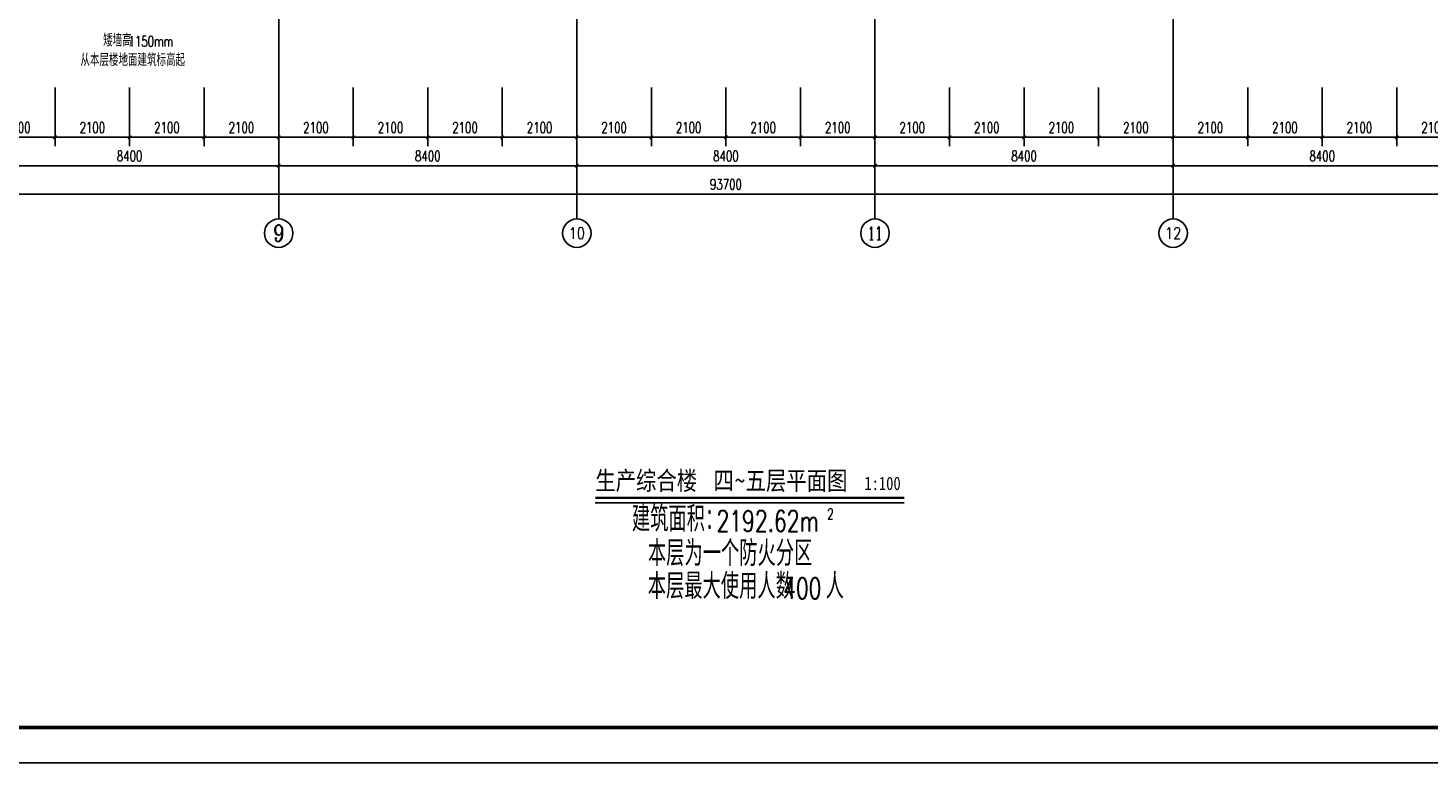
# Model space of a CAD drawing. Extents: x 797781 to 1255204, y 21234 to 1024248.
# Tile 432 of 656: x 923045 to 962488, y 448119 to 468822. Entities that reach past the tile are written whole.
import ezdxf
from ezdxf.enums import TextEntityAlignment as Align

# ---------------------------------------------------------------- set-up
doc = ezdxf.new("R2010")
doc.units = 0
doc.header["$LTSCALE"] = 1000
doc.header["$MEASUREMENT"] = 0
doc.linetypes.add('230303生产综合楼-平面图_t8$0$DOTE', pattern=[2.42, 2, -0.2, 0.02, -0.2])
for name, color, linetype in [('230303生产综合楼-平面图_t8$0$AXIS', 3, 'Continuous'), ('230303生产综合楼-平面图_t8$0$AXIS_TEXT', 7, 'Continuous'), ('230303生产综合楼-平面图_t8$0$DIM_SYMB', 3, 'Continuous'), ('230303生产综合楼-平面图_t8$0$DOTE', 1, '230303生产综合楼-平面图_t8$0$DOTE'), ('230303生产综合楼-平面图_t8$0$PUB_TEXT', 7, 'Continuous'), ('230303生产综合楼-平面图_t8$0$PUB_TITLE', 4, 'Continuous'), ('AXIS_TEXT', 7, 'Continuous'), ('DIM_SYMB', 3, 'Continuous'), ('PUB_TEXT', 7, 'Continuous')]:
    doc.layers.add(name, color=color, linetype=linetype)
doc.styles.add('230303生产综合楼-平面图_t8$0$-黑体', font='simhei.ttf', dxfattribs={"width": 0.8})
doc.styles.add('230303生产综合楼-平面图_t8$0$_TCH_AXIS', font='COMPLEX', dxfattribs={"bigfont": 'GBCBIG'})
doc.styles.add('230303生产综合楼-平面图_t8$0$_TCH_DIM', font='SIMPLEX', dxfattribs={"bigfont": 'GBCBIG'})
doc.styles.add('230303生产综合楼-平面图_T8$0$_TCH_DIM_T3', font='SIMPLEX', dxfattribs={"width": 0.705882, "bigfont": 'GBCBIG'})
doc.styles.add('_TCH_DIM', font='SIMPLEX', dxfattribs={"bigfont": 'GBCBIG'})
doc.styles.add('COMPLEX', font='COMPLEX')
doc.dimstyles.new('230303生产综合楼-平面图_T8$0$_TCH_ARCH&&100', dxfattribs={"dimtxt": 297.5, "dimasz": 100, "dimexe": 250, "dimexo": 300, "dimgap": 126.25, "dimtad": 1, "dimdec": 0, "dimzin": 0, "dimdsep": 46, "dimtxsty": '230303生产综合楼-平面图_T8$0$_TCH_DIM_T3', "dimblk": '230303生产综合楼-平面图_t8$0$_ArchTick', "dimcen": 0.09, "dimclrt": 7, "dimazin": 2, "dimtfac": 1, "dimtdec": 0, "dimtix": 1, "dimtmove": 2, "dimatfit": 3, "dimfxl": 1, "dimtolj": 1, "dimtzin": 0, "dimarcsym": 0})

# ---------------------------------------------------------------- blocks, each defined once
blk = doc.blocks.new('AQ4-5')
at = {"layer": 'DIM_SYMB'}
blk.add_lwpolyline([(1068119, 460507, 0, 0, 0), (1065703, 460507, 0, 0, 0), (1065703, 461663, 80, 0, 0), (1065703, 461963, 0, 0, 0)], format="xyseb", dxfattribs=at)
at = {"layer": 'PUB_TEXT', "style": '_TCH_DIM'}
for s, height, p in [('矮墙高', 357.4, (1066164, 460619)), ('从本层楼地面建筑标高起', 357.45, (1065524, 460067))]:
    blk.add_text(s, height=height, dxfattribs=at).set_placement(p)
at = {"layer": 'PUB_TEXT', "style": '_TCH_DIM', "width": 0.705882}
blk.add_text('1150mm', height=297.5, dxfattribs=at).set_placement((1066879, 460619))
blk = doc.blocks.new('230303生产综合楼-平面图_t8$0$_ArchTick')
at = {"color": 0, "linetype": 'ByBlock', "const_width": 0.3}
blk.add_lwpolyline([(-0.5, -0.5), (0.5, 0.5)], dxfattribs=at)
blk = doc.blocks.new('*D1870')
at = {"layer": '230303生产综合楼-平面图_t8$0$AXIS', "color": 0, "lineweight": -2, "transparency": 16777216}
for p, q in [((921708, 467143), (921708, 465493)), ((923808, 467143), (923808, 465493)), ((921708, 465743), (923808, 465743))]:
    blk.add_line(p, q, dxfattribs=at)
at = {"layer": 'Defpoints', "color": 0, "transparency": 16777216}
for p in [(921708, 467443), (923808, 467443), (923808, 465743)]:
    blk.add_point(p, dxfattribs=at)
at = {"layer": '230303生产综合楼-平面图_t8$0$AXIS', "color": 0, "lineweight": -2, "transparency": 16777216, "xscale": 100, "yscale": 100, "zscale": 100, "rotation": 180}
blk.add_blockref('230303生产综合楼-平面图_t8$0$_ArchTick', (921708, 465743), dxfattribs=at)
at = {"layer": '230303生产综合楼-平面图_t8$0$AXIS', "color": 0, "lineweight": -2, "transparency": 16777216, "xscale": 100, "yscale": 100, "zscale": 100}
blk.add_blockref('230303生产综合楼-平面图_t8$0$_ArchTick', (923808, 465743), dxfattribs=at)
at = {"layer": '230303生产综合楼-平面图_t8$0$AXIS', "color": 7, "transparency": 16777216, "insert": (922758, 466018), "char_height": 297.5, "attachment_point": 5, "style": '230303生产综合楼-平面图_T8$0$_TCH_DIM_T3'}
blk.add_mtext('\\A1;2100', dxfattribs=at)
blk = doc.blocks.new('*D1871')
at = {"layer": '230303生产综合楼-平面图_t8$0$AXIS', "color": 0, "lineweight": -2, "transparency": 16777216}
for p, q in [((923808, 467143), (923808, 465493)), ((925908, 467143), (925908, 465493)), ((923808, 465743), (925908, 465743))]:
    blk.add_line(p, q, dxfattribs=at)
at = {"layer": 'Defpoints', "color": 0, "transparency": 16777216}
for p in [(923808, 467443), (925908, 467443), (925908, 465743)]:
    blk.add_point(p, dxfattribs=at)
at = {"layer": '230303生产综合楼-平面图_t8$0$AXIS', "color": 0, "lineweight": -2, "transparency": 16777216, "xscale": 100, "yscale": 100, "zscale": 100, "rotation": 180}
blk.add_blockref('230303生产综合楼-平面图_t8$0$_ArchTick', (923808, 465743), dxfattribs=at)
at = {"layer": '230303生产综合楼-平面图_t8$0$AXIS', "color": 0, "lineweight": -2, "transparency": 16777216, "xscale": 100, "yscale": 100, "zscale": 100}
blk.add_blockref('230303生产综合楼-平面图_t8$0$_ArchTick', (925908, 465743), dxfattribs=at)
at = {"layer": '230303生产综合楼-平面图_t8$0$AXIS', "color": 7, "transparency": 16777216, "insert": (924858, 466018), "char_height": 297.5, "attachment_point": 5, "style": '230303生产综合楼-平面图_T8$0$_TCH_DIM_T3'}
blk.add_mtext('\\A1;2100', dxfattribs=at)
blk = doc.blocks.new('*D1872')
at = {"layer": '230303生产综合楼-平面图_t8$0$AXIS', "color": 0, "lineweight": -2, "transparency": 16777216}
for p, q in [((925908, 467143), (925908, 465493)), ((928008, 467143), (928008, 465493)), ((925908, 465743), (928008, 465743))]:
    blk.add_line(p, q, dxfattribs=at)
at = {"layer": 'Defpoints', "color": 0, "transparency": 16777216}
for p in [(925908, 467443), (928008, 467443), (928008, 465743)]:
    blk.add_point(p, dxfattribs=at)
at = {"layer": '230303生产综合楼-平面图_t8$0$AXIS', "color": 0, "lineweight": -2, "transparency": 16777216, "xscale": 100, "yscale": 100, "zscale": 100, "rotation": 180}
blk.add_blockref('230303生产综合楼-平面图_t8$0$_ArchTick', (925908, 465743), dxfattribs=at)
at = {"layer": '230303生产综合楼-平面图_t8$0$AXIS', "color": 0, "lineweight": -2, "transparency": 16777216, "xscale": 100, "yscale": 100, "zscale": 100}
blk.add_blockref('230303生产综合楼-平面图_t8$0$_ArchTick', (928008, 465743), dxfattribs=at)
at = {"layer": '230303生产综合楼-平面图_t8$0$AXIS', "color": 7, "transparency": 16777216, "insert": (926958, 466018), "char_height": 297.5, "attachment_point": 5, "style": '230303生产综合楼-平面图_T8$0$_TCH_DIM_T3'}
blk.add_mtext('\\A1;2100', dxfattribs=at)
blk = doc.blocks.new('*D1873')
at = {"layer": '230303生产综合楼-平面图_t8$0$AXIS', "color": 0, "lineweight": -2, "transparency": 16777216}
for p, q in [((928008, 467143), (928008, 465493)), ((930108, 467143), (930108, 465493)), ((928008, 465743), (930108, 465743))]:
    blk.add_line(p, q, dxfattribs=at)
at = {"layer": 'Defpoints', "color": 0, "transparency": 16777216}
for p in [(928008, 467443), (930108, 467443), (930108, 465743)]:
    blk.add_point(p, dxfattribs=at)
at = {"layer": '230303生产综合楼-平面图_t8$0$AXIS', "color": 0, "lineweight": -2, "transparency": 16777216, "xscale": 100, "yscale": 100, "zscale": 100, "rotation": 180}
blk.add_blockref('230303生产综合楼-平面图_t8$0$_ArchTick', (928008, 465743), dxfattribs=at)
at = {"layer": '230303生产综合楼-平面图_t8$0$AXIS', "color": 0, "lineweight": -2, "transparency": 16777216, "xscale": 100, "yscale": 100, "zscale": 100}
blk.add_blockref('230303生产综合楼-平面图_t8$0$_ArchTick', (930108, 465743), dxfattribs=at)
at = {"layer": '230303生产综合楼-平面图_t8$0$AXIS', "color": 7, "transparency": 16777216, "insert": (929058, 466018), "char_height": 297.5, "attachment_point": 5, "style": '230303生产综合楼-平面图_T8$0$_TCH_DIM_T3'}
blk.add_mtext('\\A1;2100', dxfattribs=at)
blk = doc.blocks.new('*D1874')
at = {"layer": '230303生产综合楼-平面图_t8$0$AXIS', "color": 0, "lineweight": -2, "transparency": 16777216}
for p, q in [((930108, 467143), (930108, 465493)), ((932208, 467143), (932208, 465493)), ((930108, 465743), (932208, 465743))]:
    blk.add_line(p, q, dxfattribs=at)
at = {"layer": 'Defpoints', "color": 0, "transparency": 16777216}
for p in [(930108, 467443), (932208, 467443), (932208, 465743)]:
    blk.add_point(p, dxfattribs=at)
at = {"layer": '230303生产综合楼-平面图_t8$0$AXIS', "color": 0, "lineweight": -2, "transparency": 16777216, "xscale": 100, "yscale": 100, "zscale": 100, "rotation": 180}
blk.add_blockref('230303生产综合楼-平面图_t8$0$_ArchTick', (930108, 465743), dxfattribs=at)
at = {"layer": '230303生产综合楼-平面图_t8$0$AXIS', "color": 0, "lineweight": -2, "transparency": 16777216, "xscale": 100, "yscale": 100, "zscale": 100}
blk.add_blockref('230303生产综合楼-平面图_t8$0$_ArchTick', (932208, 465743), dxfattribs=at)
at = {"layer": '230303生产综合楼-平面图_t8$0$AXIS', "color": 7, "transparency": 16777216, "insert": (931158, 466018), "char_height": 297.5, "attachment_point": 5, "style": '230303生产综合楼-平面图_T8$0$_TCH_DIM_T3'}
blk.add_mtext('\\A1;2100', dxfattribs=at)
blk = doc.blocks.new('*D1875')
at = {"layer": '230303生产综合楼-平面图_t8$0$AXIS', "color": 0, "lineweight": -2, "transparency": 16777216}
for p, q in [((932208, 467143), (932208, 465493)), ((934308, 467143), (934308, 465493)), ((932208, 465743), (934308, 465743))]:
    blk.add_line(p, q, dxfattribs=at)
at = {"layer": 'Defpoints', "color": 0, "transparency": 16777216}
for p in [(932208, 467443), (934308, 467443), (934308, 465743)]:
    blk.add_point(p, dxfattribs=at)
at = {"layer": '230303生产综合楼-平面图_t8$0$AXIS', "color": 0, "lineweight": -2, "transparency": 16777216, "xscale": 100, "yscale": 100, "zscale": 100, "rotation": 180}
blk.add_blockref('230303生产综合楼-平面图_t8$0$_ArchTick', (932208, 465743), dxfattribs=at)
at = {"layer": '230303生产综合楼-平面图_t8$0$AXIS', "color": 0, "lineweight": -2, "transparency": 16777216, "xscale": 100, "yscale": 100, "zscale": 100}
blk.add_blockref('230303生产综合楼-平面图_t8$0$_ArchTick', (934308, 465743), dxfattribs=at)
at = {"layer": '230303生产综合楼-平面图_t8$0$AXIS', "color": 7, "transparency": 16777216, "insert": (933258, 466018), "char_height": 297.5, "attachment_point": 5, "style": '230303生产综合楼-平面图_T8$0$_TCH_DIM_T3'}
blk.add_mtext('\\A1;2100', dxfattribs=at)
blk = doc.blocks.new('*D1876')
at = {"layer": '230303生产综合楼-平面图_t8$0$AXIS', "color": 0, "lineweight": -2, "transparency": 16777216}
for p, q in [((934308, 467143), (934308, 465493)), ((936408, 467143), (936408, 465493)), ((934308, 465743), (936408, 465743))]:
    blk.add_line(p, q, dxfattribs=at)
at = {"layer": 'Defpoints', "color": 0, "transparency": 16777216}
for p in [(934308, 467443), (936408, 467443), (936408, 465743)]:
    blk.add_point(p, dxfattribs=at)
at = {"layer": '230303生产综合楼-平面图_t8$0$AXIS', "color": 0, "lineweight": -2, "transparency": 16777216, "xscale": 100, "yscale": 100, "zscale": 100, "rotation": 180}
blk.add_blockref('230303生产综合楼-平面图_t8$0$_ArchTick', (934308, 465743), dxfattribs=at)
at = {"layer": '230303生产综合楼-平面图_t8$0$AXIS', "color": 0, "lineweight": -2, "transparency": 16777216, "xscale": 100, "yscale": 100, "zscale": 100}
blk.add_blockref('230303生产综合楼-平面图_t8$0$_ArchTick', (936408, 465743), dxfattribs=at)
at = {"layer": '230303生产综合楼-平面图_t8$0$AXIS', "color": 7, "transparency": 16777216, "insert": (935358, 466018), "char_height": 297.5, "attachment_point": 5, "style": '230303生产综合楼-平面图_T8$0$_TCH_DIM_T3'}
blk.add_mtext('\\A1;2100', dxfattribs=at)
blk = doc.blocks.new('*D1877')
at = {"layer": '230303生产综合楼-平面图_t8$0$AXIS', "color": 0, "lineweight": -2, "transparency": 16777216}
for p, q in [((936408, 467143), (936408, 465493)), ((938508, 467143), (938508, 465493)), ((936408, 465743), (938508, 465743))]:
    blk.add_line(p, q, dxfattribs=at)
at = {"layer": 'Defpoints', "color": 0, "transparency": 16777216}
for p in [(936408, 467443), (938508, 467443), (938508, 465743)]:
    blk.add_point(p, dxfattribs=at)
at = {"layer": '230303生产综合楼-平面图_t8$0$AXIS', "color": 0, "lineweight": -2, "transparency": 16777216, "xscale": 100, "yscale": 100, "zscale": 100, "rotation": 180}
blk.add_blockref('230303生产综合楼-平面图_t8$0$_ArchTick', (936408, 465743), dxfattribs=at)
at = {"layer": '230303生产综合楼-平面图_t8$0$AXIS', "color": 0, "lineweight": -2, "transparency": 16777216, "xscale": 100, "yscale": 100, "zscale": 100}
blk.add_blockref('230303生产综合楼-平面图_t8$0$_ArchTick', (938508, 465743), dxfattribs=at)
at = {"layer": '230303生产综合楼-平面图_t8$0$AXIS', "color": 7, "transparency": 16777216, "insert": (937458, 466018), "char_height": 297.5, "attachment_point": 5, "style": '230303生产综合楼-平面图_T8$0$_TCH_DIM_T3'}
blk.add_mtext('\\A1;2100', dxfattribs=at)
blk = doc.blocks.new('*D1878')
at = {"layer": '230303生产综合楼-平面图_t8$0$AXIS', "color": 0, "lineweight": -2, "transparency": 16777216}
for p, q in [((938508, 467143), (938508, 465493)), ((940608, 467143), (940608, 465493)), ((938508, 465743), (940608, 465743))]:
    blk.add_line(p, q, dxfattribs=at)
at = {"layer": 'Defpoints', "color": 0, "transparency": 16777216}
for p in [(938508, 467443), (940608, 467443), (940608, 465743)]:
    blk.add_point(p, dxfattribs=at)
at = {"layer": '230303生产综合楼-平面图_t8$0$AXIS', "color": 0, "lineweight": -2, "transparency": 16777216, "xscale": 100, "yscale": 100, "zscale": 100, "rotation": 180}
blk.add_blockref('230303生产综合楼-平面图_t8$0$_ArchTick', (938508, 465743), dxfattribs=at)
at = {"layer": '230303生产综合楼-平面图_t8$0$AXIS', "color": 0, "lineweight": -2, "transparency": 16777216, "xscale": 100, "yscale": 100, "zscale": 100}
blk.add_blockref('230303生产综合楼-平面图_t8$0$_ArchTick', (940608, 465743), dxfattribs=at)
at = {"layer": '230303生产综合楼-平面图_t8$0$AXIS', "color": 7, "transparency": 16777216, "insert": (939558, 466018), "char_height": 297.5, "attachment_point": 5, "style": '230303生产综合楼-平面图_T8$0$_TCH_DIM_T3'}
blk.add_mtext('\\A1;2100', dxfattribs=at)
blk = doc.blocks.new('*D1879')
at = {"layer": '230303生产综合楼-平面图_t8$0$AXIS', "color": 0, "lineweight": -2, "transparency": 16777216}
for p, q in [((940608, 467143), (940608, 465493)), ((942708, 467143), (942708, 465493)), ((940608, 465743), (942708, 465743))]:
    blk.add_line(p, q, dxfattribs=at)
at = {"layer": 'Defpoints', "color": 0, "transparency": 16777216}
for p in [(940608, 467443), (942708, 467443), (942708, 465743)]:
    blk.add_point(p, dxfattribs=at)
at = {"layer": '230303生产综合楼-平面图_t8$0$AXIS', "color": 0, "lineweight": -2, "transparency": 16777216, "xscale": 100, "yscale": 100, "zscale": 100, "rotation": 180}
blk.add_blockref('230303生产综合楼-平面图_t8$0$_ArchTick', (940608, 465743), dxfattribs=at)
at = {"layer": '230303生产综合楼-平面图_t8$0$AXIS', "color": 0, "lineweight": -2, "transparency": 16777216, "xscale": 100, "yscale": 100, "zscale": 100}
blk.add_blockref('230303生产综合楼-平面图_t8$0$_ArchTick', (942708, 465743), dxfattribs=at)
at = {"layer": '230303生产综合楼-平面图_t8$0$AXIS', "color": 7, "transparency": 16777216, "insert": (941658, 466018), "char_height": 297.5, "attachment_point": 5, "style": '230303生产综合楼-平面图_T8$0$_TCH_DIM_T3'}
blk.add_mtext('\\A1;2100', dxfattribs=at)
blk = doc.blocks.new('*D1880')
at = {"layer": '230303生产综合楼-平面图_t8$0$AXIS', "color": 0, "lineweight": -2, "transparency": 16777216}
for p, q in [((942708, 467143), (942708, 465493)), ((944808, 467143), (944808, 465493)), ((942708, 465743), (944808, 465743))]:
    blk.add_line(p, q, dxfattribs=at)
at = {"layer": 'Defpoints', "color": 0, "transparency": 16777216}
for p in [(942708, 467443), (944808, 467443), (944808, 465743)]:
    blk.add_point(p, dxfattribs=at)
at = {"layer": '230303生产综合楼-平面图_t8$0$AXIS', "color": 0, "lineweight": -2, "transparency": 16777216, "xscale": 100, "yscale": 100, "zscale": 100, "rotation": 180}
blk.add_blockref('230303生产综合楼-平面图_t8$0$_ArchTick', (942708, 465743), dxfattribs=at)
at = {"layer": '230303生产综合楼-平面图_t8$0$AXIS', "color": 0, "lineweight": -2, "transparency": 16777216, "xscale": 100, "yscale": 100, "zscale": 100}
blk.add_blockref('230303生产综合楼-平面图_t8$0$_ArchTick', (944808, 465743), dxfattribs=at)
at = {"layer": '230303生产综合楼-平面图_t8$0$AXIS', "color": 7, "transparency": 16777216, "insert": (943758, 466018), "char_height": 297.5, "attachment_point": 5, "style": '230303生产综合楼-平面图_T8$0$_TCH_DIM_T3'}
blk.add_mtext('\\A1;2100', dxfattribs=at)
blk = doc.blocks.new('*D1881')
at = {"layer": '230303生产综合楼-平面图_t8$0$AXIS', "color": 0, "lineweight": -2, "transparency": 16777216}
for p, q in [((944808, 467143), (944808, 465493)), ((946908, 467143), (946908, 465493)), ((944808, 465743), (946908, 465743))]:
    blk.add_line(p, q, dxfattribs=at)
at = {"layer": 'Defpoints', "color": 0, "transparency": 16777216}
for p in [(944808, 467443), (946908, 467443), (946908, 465743)]:
    blk.add_point(p, dxfattribs=at)
at = {"layer": '230303生产综合楼-平面图_t8$0$AXIS', "color": 0, "lineweight": -2, "transparency": 16777216, "xscale": 100, "yscale": 100, "zscale": 100, "rotation": 180}
blk.add_blockref('230303生产综合楼-平面图_t8$0$_ArchTick', (944808, 465743), dxfattribs=at)
at = {"layer": '230303生产综合楼-平面图_t8$0$AXIS', "color": 0, "lineweight": -2, "transparency": 16777216, "xscale": 100, "yscale": 100, "zscale": 100}
blk.add_blockref('230303生产综合楼-平面图_t8$0$_ArchTick', (946908, 465743), dxfattribs=at)
at = {"layer": '230303生产综合楼-平面图_t8$0$AXIS', "color": 7, "transparency": 16777216, "insert": (945858, 466018), "char_height": 297.5, "attachment_point": 5, "style": '230303生产综合楼-平面图_T8$0$_TCH_DIM_T3'}
blk.add_mtext('\\A1;2100', dxfattribs=at)
blk = doc.blocks.new('*D1882')
at = {"layer": '230303生产综合楼-平面图_t8$0$AXIS', "color": 0, "lineweight": -2, "transparency": 16777216}
for p, q in [((946908, 467143), (946908, 465493)), ((949008, 467143), (949008, 465493)), ((946908, 465743), (949008, 465743))]:
    blk.add_line(p, q, dxfattribs=at)
at = {"layer": 'Defpoints', "color": 0, "transparency": 16777216}
for p in [(946908, 467443), (949008, 467443), (949008, 465743)]:
    blk.add_point(p, dxfattribs=at)
at = {"layer": '230303生产综合楼-平面图_t8$0$AXIS', "color": 0, "lineweight": -2, "transparency": 16777216, "xscale": 100, "yscale": 100, "zscale": 100, "rotation": 180}
blk.add_blockref('230303生产综合楼-平面图_t8$0$_ArchTick', (946908, 465743), dxfattribs=at)
at = {"layer": '230303生产综合楼-平面图_t8$0$AXIS', "color": 0, "lineweight": -2, "transparency": 16777216, "xscale": 100, "yscale": 100, "zscale": 100}
blk.add_blockref('230303生产综合楼-平面图_t8$0$_ArchTick', (949008, 465743), dxfattribs=at)
at = {"layer": '230303生产综合楼-平面图_t8$0$AXIS', "color": 7, "transparency": 16777216, "insert": (947958, 466018), "char_height": 297.5, "attachment_point": 5, "style": '230303生产综合楼-平面图_T8$0$_TCH_DIM_T3'}
blk.add_mtext('\\A1;2100', dxfattribs=at)
blk = doc.blocks.new('*D1883')
at = {"layer": '230303生产综合楼-平面图_t8$0$AXIS', "color": 0, "lineweight": -2, "transparency": 16777216}
for p, q in [((949008, 467143), (949008, 465493)), ((951108, 467143), (951108, 465493)), ((949008, 465743), (951108, 465743))]:
    blk.add_line(p, q, dxfattribs=at)
at = {"layer": 'Defpoints', "color": 0, "transparency": 16777216}
for p in [(949008, 467443), (951108, 467443), (951108, 465743)]:
    blk.add_point(p, dxfattribs=at)
at = {"layer": '230303生产综合楼-平面图_t8$0$AXIS', "color": 0, "lineweight": -2, "transparency": 16777216, "xscale": 100, "yscale": 100, "zscale": 100, "rotation": 180}
blk.add_blockref('230303生产综合楼-平面图_t8$0$_ArchTick', (949008, 465743), dxfattribs=at)
at = {"layer": '230303生产综合楼-平面图_t8$0$AXIS', "color": 0, "lineweight": -2, "transparency": 16777216, "xscale": 100, "yscale": 100, "zscale": 100}
blk.add_blockref('230303生产综合楼-平面图_t8$0$_ArchTick', (951108, 465743), dxfattribs=at)
at = {"layer": '230303生产综合楼-平面图_t8$0$AXIS', "color": 7, "transparency": 16777216, "insert": (950058, 466018), "char_height": 297.5, "attachment_point": 5, "style": '230303生产综合楼-平面图_T8$0$_TCH_DIM_T3'}
blk.add_mtext('\\A1;2100', dxfattribs=at)
blk = doc.blocks.new('*D1884')
at = {"layer": '230303生产综合楼-平面图_t8$0$AXIS', "color": 0, "lineweight": -2, "transparency": 16777216}
for p, q in [((951108, 467143), (951108, 465493)), ((953208, 467143), (953208, 465493)), ((951108, 465743), (953208, 465743))]:
    blk.add_line(p, q, dxfattribs=at)
at = {"layer": 'Defpoints', "color": 0, "transparency": 16777216}
for p in [(951108, 467443), (953208, 467443), (953208, 465743)]:
    blk.add_point(p, dxfattribs=at)
at = {"layer": '230303生产综合楼-平面图_t8$0$AXIS', "color": 0, "lineweight": -2, "transparency": 16777216, "xscale": 100, "yscale": 100, "zscale": 100, "rotation": 180}
blk.add_blockref('230303生产综合楼-平面图_t8$0$_ArchTick', (951108, 465743), dxfattribs=at)
at = {"layer": '230303生产综合楼-平面图_t8$0$AXIS', "color": 0, "lineweight": -2, "transparency": 16777216, "xscale": 100, "yscale": 100, "zscale": 100}
blk.add_blockref('230303生产综合楼-平面图_t8$0$_ArchTick', (953208, 465743), dxfattribs=at)
at = {"layer": '230303生产综合楼-平面图_t8$0$AXIS', "color": 7, "transparency": 16777216, "insert": (952158, 466018), "char_height": 297.5, "attachment_point": 5, "style": '230303生产综合楼-平面图_T8$0$_TCH_DIM_T3'}
blk.add_mtext('\\A1;2100', dxfattribs=at)
blk = doc.blocks.new('*D1885')
at = {"layer": '230303生产综合楼-平面图_t8$0$AXIS', "color": 0, "lineweight": -2, "transparency": 16777216}
for p, q in [((953208, 467143), (953208, 465493)), ((955308, 467143), (955308, 465493)), ((953208, 465743), (955308, 465743))]:
    blk.add_line(p, q, dxfattribs=at)
at = {"layer": 'Defpoints', "color": 0, "transparency": 16777216}
for p in [(953208, 467443), (955308, 467443), (955308, 465743)]:
    blk.add_point(p, dxfattribs=at)
at = {"layer": '230303生产综合楼-平面图_t8$0$AXIS', "color": 0, "lineweight": -2, "transparency": 16777216, "xscale": 100, "yscale": 100, "zscale": 100, "rotation": 180}
blk.add_blockref('230303生产综合楼-平面图_t8$0$_ArchTick', (953208, 465743), dxfattribs=at)
at = {"layer": '230303生产综合楼-平面图_t8$0$AXIS', "color": 0, "lineweight": -2, "transparency": 16777216, "xscale": 100, "yscale": 100, "zscale": 100}
blk.add_blockref('230303生产综合楼-平面图_t8$0$_ArchTick', (955308, 465743), dxfattribs=at)
at = {"layer": '230303生产综合楼-平面图_t8$0$AXIS', "color": 7, "transparency": 16777216, "insert": (954258, 466018), "char_height": 297.5, "attachment_point": 5, "style": '230303生产综合楼-平面图_T8$0$_TCH_DIM_T3'}
blk.add_mtext('\\A1;2100', dxfattribs=at)
blk = doc.blocks.new('*D1886')
at = {"layer": '230303生产综合楼-平面图_t8$0$AXIS', "color": 0, "lineweight": -2, "transparency": 16777216}
for p, q in [((955308, 467143), (955308, 465493)), ((957408, 467143), (957408, 465493)), ((955308, 465743), (957408, 465743))]:
    blk.add_line(p, q, dxfattribs=at)
at = {"layer": 'Defpoints', "color": 0, "transparency": 16777216}
for p in [(955308, 467443), (957408, 467443), (957408, 465743)]:
    blk.add_point(p, dxfattribs=at)
at = {"layer": '230303生产综合楼-平面图_t8$0$AXIS', "color": 0, "lineweight": -2, "transparency": 16777216, "xscale": 100, "yscale": 100, "zscale": 100, "rotation": 180}
blk.add_blockref('230303生产综合楼-平面图_t8$0$_ArchTick', (955308, 465743), dxfattribs=at)
at = {"layer": '230303生产综合楼-平面图_t8$0$AXIS', "color": 0, "lineweight": -2, "transparency": 16777216, "xscale": 100, "yscale": 100, "zscale": 100}
blk.add_blockref('230303生产综合楼-平面图_t8$0$_ArchTick', (957408, 465743), dxfattribs=at)
at = {"layer": '230303生产综合楼-平面图_t8$0$AXIS', "color": 7, "transparency": 16777216, "insert": (956358, 466018), "char_height": 297.5, "attachment_point": 5, "style": '230303生产综合楼-平面图_T8$0$_TCH_DIM_T3'}
blk.add_mtext('\\A1;2100', dxfattribs=at)
blk = doc.blocks.new('*D1887')
at = {"layer": '230303生产综合楼-平面图_t8$0$AXIS', "color": 0, "lineweight": -2, "transparency": 16777216}
for p, q in [((957408, 467143), (957408, 465493)), ((959508, 467143), (959508, 465493)), ((957408, 465743), (959508, 465743))]:
    blk.add_line(p, q, dxfattribs=at)
at = {"layer": 'Defpoints', "color": 0, "transparency": 16777216}
for p in [(957408, 467443), (959508, 467443), (959508, 465743)]:
    blk.add_point(p, dxfattribs=at)
at = {"layer": '230303生产综合楼-平面图_t8$0$AXIS', "color": 0, "lineweight": -2, "transparency": 16777216, "xscale": 100, "yscale": 100, "zscale": 100, "rotation": 180}
blk.add_blockref('230303生产综合楼-平面图_t8$0$_ArchTick', (957408, 465743), dxfattribs=at)
at = {"layer": '230303生产综合楼-平面图_t8$0$AXIS', "color": 0, "lineweight": -2, "transparency": 16777216, "xscale": 100, "yscale": 100, "zscale": 100}
blk.add_blockref('230303生产综合楼-平面图_t8$0$_ArchTick', (959508, 465743), dxfattribs=at)
at = {"layer": '230303生产综合楼-平面图_t8$0$AXIS', "color": 7, "transparency": 16777216, "insert": (958458, 466018), "char_height": 297.5, "attachment_point": 5, "style": '230303生产综合楼-平面图_T8$0$_TCH_DIM_T3'}
blk.add_mtext('\\A1;2100', dxfattribs=at)
blk = doc.blocks.new('*D1888')
at = {"layer": '230303生产综合楼-平面图_t8$0$AXIS', "color": 0, "lineweight": -2, "transparency": 16777216}
for p, q in [((959508, 467143), (959508, 465493)), ((961608, 467143), (961608, 465493)), ((959508, 465743), (961608, 465743))]:
    blk.add_line(p, q, dxfattribs=at)
at = {"layer": 'Defpoints', "color": 0, "transparency": 16777216}
for p in [(959508, 467443), (961608, 467443), (961608, 465743)]:
    blk.add_point(p, dxfattribs=at)
at = {"layer": '230303生产综合楼-平面图_t8$0$AXIS', "color": 0, "lineweight": -2, "transparency": 16777216, "xscale": 100, "yscale": 100, "zscale": 100, "rotation": 180}
blk.add_blockref('230303生产综合楼-平面图_t8$0$_ArchTick', (959508, 465743), dxfattribs=at)
at = {"layer": '230303生产综合楼-平面图_t8$0$AXIS', "color": 0, "lineweight": -2, "transparency": 16777216, "xscale": 100, "yscale": 100, "zscale": 100}
blk.add_blockref('230303生产综合楼-平面图_t8$0$_ArchTick', (961608, 465743), dxfattribs=at)
at = {"layer": '230303生产综合楼-平面图_t8$0$AXIS', "color": 7, "transparency": 16777216, "insert": (960558, 466018), "char_height": 297.5, "attachment_point": 5, "style": '230303生产综合楼-平面图_T8$0$_TCH_DIM_T3'}
blk.add_mtext('\\A1;2100', dxfattribs=at)
blk = doc.blocks.new('*D1889')
at = {"layer": '230303生产综合楼-平面图_t8$0$AXIS', "color": 0, "lineweight": -2, "transparency": 16777216}
for p, q in [((961608, 467143), (961608, 465493)), ((963708, 467143), (963708, 465493)), ((961608, 465743), (963708, 465743))]:
    blk.add_line(p, q, dxfattribs=at)
at = {"layer": 'Defpoints', "color": 0, "transparency": 16777216}
for p in [(961608, 467443), (963708, 467443), (963708, 465743)]:
    blk.add_point(p, dxfattribs=at)
at = {"layer": '230303生产综合楼-平面图_t8$0$AXIS', "color": 0, "lineweight": -2, "transparency": 16777216, "xscale": 100, "yscale": 100, "zscale": 100, "rotation": 180}
blk.add_blockref('230303生产综合楼-平面图_t8$0$_ArchTick', (961608, 465743), dxfattribs=at)
at = {"layer": '230303生产综合楼-平面图_t8$0$AXIS', "color": 0, "lineweight": -2, "transparency": 16777216, "xscale": 100, "yscale": 100, "zscale": 100}
blk.add_blockref('230303生产综合楼-平面图_t8$0$_ArchTick', (963708, 465743), dxfattribs=at)
at = {"layer": '230303生产综合楼-平面图_t8$0$AXIS', "color": 7, "transparency": 16777216, "insert": (962658, 466018), "char_height": 297.5, "attachment_point": 5, "style": '230303生产综合楼-平面图_T8$0$_TCH_DIM_T3'}
blk.add_mtext('\\A1;2100', dxfattribs=at)
blk = doc.blocks.new('*D2099')
at = {"layer": '230303生产综合楼-平面图_t8$0$AXIS', "color": 0, "lineweight": -2, "transparency": 16777216}
for p, q in [((921708, 467143), (921708, 464693)), ((930108, 467143), (930108, 464693)), ((921708, 464943), (930108, 464943))]:
    blk.add_line(p, q, dxfattribs=at)
at = {"layer": 'Defpoints', "color": 0, "transparency": 16777216}
for p in [(921708, 467443), (930108, 467443), (930108, 464943)]:
    blk.add_point(p, dxfattribs=at)
at = {"layer": '230303生产综合楼-平面图_t8$0$AXIS', "color": 0, "lineweight": -2, "transparency": 16777216, "xscale": 100, "yscale": 100, "zscale": 100, "rotation": 180}
blk.add_blockref('230303生产综合楼-平面图_t8$0$_ArchTick', (921708, 464943), dxfattribs=at)
at = {"layer": '230303生产综合楼-平面图_t8$0$AXIS', "color": 0, "lineweight": -2, "transparency": 16777216, "xscale": 100, "yscale": 100, "zscale": 100}
blk.add_blockref('230303生产综合楼-平面图_t8$0$_ArchTick', (930108, 464943), dxfattribs=at)
at = {"layer": '230303生产综合楼-平面图_t8$0$AXIS', "color": 7, "transparency": 16777216, "insert": (925908, 465218), "char_height": 297.5, "attachment_point": 5, "style": '230303生产综合楼-平面图_T8$0$_TCH_DIM_T3'}
blk.add_mtext('\\A1;8400', dxfattribs=at)
blk = doc.blocks.new('*D2100')
at = {"layer": '230303生产综合楼-平面图_t8$0$AXIS', "color": 0, "lineweight": -2, "transparency": 16777216}
for p, q in [((930108, 467143), (930108, 464693)), ((938508, 467143), (938508, 464693)), ((930108, 464943), (938508, 464943))]:
    blk.add_line(p, q, dxfattribs=at)
at = {"layer": 'Defpoints', "color": 0, "transparency": 16777216}
for p in [(930108, 467443), (938508, 467443), (938508, 464943)]:
    blk.add_point(p, dxfattribs=at)
at = {"layer": '230303生产综合楼-平面图_t8$0$AXIS', "color": 0, "lineweight": -2, "transparency": 16777216, "xscale": 100, "yscale": 100, "zscale": 100, "rotation": 180}
blk.add_blockref('230303生产综合楼-平面图_t8$0$_ArchTick', (930108, 464943), dxfattribs=at)
at = {"layer": '230303生产综合楼-平面图_t8$0$AXIS', "color": 0, "lineweight": -2, "transparency": 16777216, "xscale": 100, "yscale": 100, "zscale": 100}
blk.add_blockref('230303生产综合楼-平面图_t8$0$_ArchTick', (938508, 464943), dxfattribs=at)
at = {"layer": '230303生产综合楼-平面图_t8$0$AXIS', "color": 7, "transparency": 16777216, "insert": (934308, 465218), "char_height": 297.5, "attachment_point": 5, "style": '230303生产综合楼-平面图_T8$0$_TCH_DIM_T3'}
blk.add_mtext('\\A1;8400', dxfattribs=at)
blk = doc.blocks.new('*D2101')
at = {"layer": '230303生产综合楼-平面图_t8$0$AXIS', "color": 0, "lineweight": -2, "transparency": 16777216}
for p, q in [((938508, 467143), (938508, 464693)), ((946908, 467143), (946908, 464693)), ((938508, 464943), (946908, 464943))]:
    blk.add_line(p, q, dxfattribs=at)
at = {"layer": 'Defpoints', "color": 0, "transparency": 16777216}
for p in [(938508, 467443), (946908, 467443), (946908, 464943)]:
    blk.add_point(p, dxfattribs=at)
at = {"layer": '230303生产综合楼-平面图_t8$0$AXIS', "color": 0, "lineweight": -2, "transparency": 16777216, "xscale": 100, "yscale": 100, "zscale": 100, "rotation": 180}
blk.add_blockref('230303生产综合楼-平面图_t8$0$_ArchTick', (938508, 464943), dxfattribs=at)
at = {"layer": '230303生产综合楼-平面图_t8$0$AXIS', "color": 0, "lineweight": -2, "transparency": 16777216, "xscale": 100, "yscale": 100, "zscale": 100}
blk.add_blockref('230303生产综合楼-平面图_t8$0$_ArchTick', (946908, 464943), dxfattribs=at)
at = {"layer": '230303生产综合楼-平面图_t8$0$AXIS', "color": 7, "transparency": 16777216, "insert": (942708, 465218), "char_height": 297.5, "attachment_point": 5, "style": '230303生产综合楼-平面图_T8$0$_TCH_DIM_T3'}
blk.add_mtext('\\A1;8400', dxfattribs=at)
blk = doc.blocks.new('*D2102')
at = {"layer": '230303生产综合楼-平面图_t8$0$AXIS', "color": 0, "lineweight": -2, "transparency": 16777216}
for p, q in [((946908, 467143), (946908, 464693)), ((955308, 467143), (955308, 464693)), ((946908, 464943), (955308, 464943))]:
    blk.add_line(p, q, dxfattribs=at)
at = {"layer": 'Defpoints', "color": 0, "transparency": 16777216}
for p in [(946908, 467443), (955308, 467443), (955308, 464943)]:
    blk.add_point(p, dxfattribs=at)
at = {"layer": '230303生产综合楼-平面图_t8$0$AXIS', "color": 0, "lineweight": -2, "transparency": 16777216, "xscale": 100, "yscale": 100, "zscale": 100, "rotation": 180}
blk.add_blockref('230303生产综合楼-平面图_t8$0$_ArchTick', (946908, 464943), dxfattribs=at)
at = {"layer": '230303生产综合楼-平面图_t8$0$AXIS', "color": 0, "lineweight": -2, "transparency": 16777216, "xscale": 100, "yscale": 100, "zscale": 100}
blk.add_blockref('230303生产综合楼-平面图_t8$0$_ArchTick', (955308, 464943), dxfattribs=at)
at = {"layer": '230303生产综合楼-平面图_t8$0$AXIS', "color": 7, "transparency": 16777216, "insert": (951108, 465218), "char_height": 297.5, "attachment_point": 5, "style": '230303生产综合楼-平面图_T8$0$_TCH_DIM_T3'}
blk.add_mtext('\\A1;8400', dxfattribs=at)
blk = doc.blocks.new('*D2103')
at = {"layer": '230303生产综合楼-平面图_t8$0$AXIS', "color": 0, "lineweight": -2, "transparency": 16777216}
for p, q in [((955308, 467143), (955308, 464693)), ((963708, 467143), (963708, 464693)), ((955308, 464943), (963708, 464943))]:
    blk.add_line(p, q, dxfattribs=at)
at = {"layer": 'Defpoints', "color": 0, "transparency": 16777216}
for p in [(955308, 467443), (963708, 467443), (963708, 464943)]:
    blk.add_point(p, dxfattribs=at)
at = {"layer": '230303生产综合楼-平面图_t8$0$AXIS', "color": 0, "lineweight": -2, "transparency": 16777216, "xscale": 100, "yscale": 100, "zscale": 100, "rotation": 180}
blk.add_blockref('230303生产综合楼-平面图_t8$0$_ArchTick', (955308, 464943), dxfattribs=at)
at = {"layer": '230303生产综合楼-平面图_t8$0$AXIS', "color": 0, "lineweight": -2, "transparency": 16777216, "xscale": 100, "yscale": 100, "zscale": 100}
blk.add_blockref('230303生产综合楼-平面图_t8$0$_ArchTick', (963708, 464943), dxfattribs=at)
at = {"layer": '230303生产综合楼-平面图_t8$0$AXIS', "color": 7, "transparency": 16777216, "insert": (959508, 465218), "char_height": 297.5, "attachment_point": 5, "style": '230303生产综合楼-平面图_T8$0$_TCH_DIM_T3'}
blk.add_mtext('\\A1;8400', dxfattribs=at)
blk = doc.blocks.new('*D2108')
at = {"layer": '230303生产综合楼-平面图_t8$0$AXIS', "color": 0, "lineweight": -2, "transparency": 16777216}
for p, q in [((895858, 467143), (895858, 463893)), ((989558, 467143), (989558, 463893)), ((895858, 464143), (989558, 464143))]:
    blk.add_line(p, q, dxfattribs=at)
at = {"layer": 'Defpoints', "color": 0, "transparency": 16777216}
for p in [(895858, 467443), (989558, 467443), (989558, 464143)]:
    blk.add_point(p, dxfattribs=at)
at = {"layer": '230303生产综合楼-平面图_t8$0$AXIS', "color": 0, "lineweight": -2, "transparency": 16777216, "xscale": 100, "yscale": 100, "zscale": 100, "rotation": 180}
blk.add_blockref('230303生产综合楼-平面图_t8$0$_ArchTick', (895858, 464143), dxfattribs=at)
at = {"layer": '230303生产综合楼-平面图_t8$0$AXIS', "color": 0, "lineweight": -2, "transparency": 16777216, "xscale": 100, "yscale": 100, "zscale": 100}
blk.add_blockref('230303生产综合楼-平面图_t8$0$_ArchTick', (989558, 464143), dxfattribs=at)
at = {"layer": '230303生产综合楼-平面图_t8$0$AXIS', "color": 7, "transparency": 16777216, "insert": (942708, 464418), "char_height": 297.5, "attachment_point": 5, "style": '230303生产综合楼-平面图_T8$0$_TCH_DIM_T3'}
blk.add_mtext('\\A1;93700', dxfattribs=at)
blk = doc.blocks.new('_AXISO')
blk.add_circle((0, 0), 0.5)
at = {"layer": 'AXIS_TEXT', "style": 'COMPLEX', "width": 1.041667}
blk.add_attdef('A', text='', height=0.56, dxfattribs=at).set_placement((-0.25, -0.28), (0.25, -0.28), align=Align.FIT)

msp = doc.modelspace()

# ---------------------------------------------------------------- linework, layer by layer
at = {"layer": '230303生产综合楼-平面图_t8$0$AXIS'}
for p, q in [((930108, 467443.2), (930108, 463443.2)), ((938508, 467443.2), (938508, 463443.2)), ((946908, 467443.2), (946908, 463443.2)), ((955308, 467443.2), (955308, 463443.2))]:
    msp.add_line(p, q, dxfattribs=at)
at = {"layer": '230303生产综合楼-平面图_t8$0$DIM_SYMB', "const_width": 70}
msp.add_lwpolyline([(939028, 455587.9), (947730.9, 455587.9)], dxfattribs=at)
at = {"layer": '230303生产综合楼-平面图_t8$0$DIM_SYMB'}
msp.add_lwpolyline([(939028, 455447.9), (947730.9, 455447.9)], dxfattribs=at)
at = {"layer": '230303生产综合楼-平面图_t8$0$DOTE'}
for p, q in [((930108, 467443.2), (930108, 495443.2)), ((938508, 467443.2), (938508, 495443.2)), ((946908, 467443.2), (946908, 495443.2)), ((955308, 467443.2), (955308, 495443.2))]:
    msp.add_line(p, q, dxfattribs=at)
at = {"layer": '230303生产综合楼-平面图_t8$0$PUB_TITLE'}
msp.add_lwpolyline([(881593.5, 448119.2), (1007693.5, 448119.2), (1007693.5, 507519.2), (881593.5, 507519.2)], close=True, dxfattribs=at)
at = {"layer": '230303生产综合楼-平面图_t8$0$PUB_TITLE', "const_width": 100}
msp.add_lwpolyline([(884093.5, 449119.2), (1006693.5, 449119.2), (1006693.5, 506519.2), (884093.5, 506519.2)], close=True, dxfattribs=at)

# ---------------------------------------------------------------- block references
msp.add_blockref('AQ4-5', (-141003, 7679.8))
at = {"layer": '230303生产综合楼-平面图_t8$0$AXIS'}
ref = msp.add_blockref('_AXISO', (930108, 463043.2), dxfattribs=dict(at, xscale=800, yscale=800, zscale=800))
ref.add_attrib('A', '9', dxfattribs={"layer": '230303生产综合楼-平面图_t8$0$AXIS_TEXT', "ltscale": 2, "height": 465.9, "style": '230303生产综合楼-平面图_t8$0$_TCH_AXIS'}).set_placement((929952.7, 462810.2), (930263.3, 462810.2), align=Align.FIT)
ref = msp.add_blockref('_AXISO', (938508, 463043.2), dxfattribs=dict(at, xscale=800, yscale=800, zscale=800))
ref.add_attrib('A', '10', dxfattribs={"layer": '230303生产综合楼-平面图_t8$0$AXIS_TEXT', "ltscale": 2, "height": 328.45, "style": '230303生产综合楼-平面图_t8$0$_TCH_AXIS'}).set_placement((938281.2, 462879), (938734.8, 462879), align=Align.FIT)
ref = msp.add_blockref('_AXISO', (946908, 463043.2), dxfattribs=dict(at, xscale=800, yscale=800, zscale=800))
ref.add_attrib('A', '11', dxfattribs={"layer": '230303生产综合楼-平面图_t8$0$AXIS_TEXT', "ltscale": 2, "height": 368.76, "style": '230303生产综合楼-平面图_t8$0$_TCH_AXIS'}).set_placement((946697.3, 462858.8), (947118.7, 462858.8), align=Align.FIT)
ref = msp.add_blockref('_AXISO', (955308, 463043.2), dxfattribs=dict(at, xscale=800, yscale=800, zscale=800))
ref.add_attrib('A', '12', dxfattribs={"layer": '230303生产综合楼-平面图_t8$0$AXIS_TEXT', "ltscale": 2, "height": 328.45, "style": '230303生产综合楼-平面图_t8$0$_TCH_AXIS'}).set_placement((955081.2, 462879), (955534.8, 462879), align=Align.FIT)

# ---------------------------------------------------------------- texts
at = {"layer": '230303生产综合楼-平面图_t8$0$PUB_TEXT', "style": '230303生产综合楼-平面图_t8$0$_TCH_DIM'}
for s, height, p in [('建筑面积：', 714.89, (940058.9, 454637.8)), ('本层为一个防火分区', 714.89, (940510.2, 453669.6)), ('本层最大使用人数', 714.89, (940506, 452743)), ('人', 714.9, (945518.8, 452743))]:
    msp.add_text(s, height=height, dxfattribs=at).set_placement(p)
at = {"layer": '230303生产综合楼-平面图_t8$0$PUB_TEXT', "style": '230303生产综合楼-平面图_t8$0$_TCH_DIM', "width": 0.705882}
for s, height, p in [('2192.62m', 595, (942441.9, 454637.8)), ('2', 297.5, (945561.9, 454987.8)), ('400', 595, (944318.8, 452743))]:
    msp.add_text(s, height=height, dxfattribs=at).set_placement(p)
at = {"layer": 'PUB_TEXT', "style": '230303生产综合楼-平面图_t8$0$-黑体', "width": 0.8}
for s, height, p in [('生产综合楼', 525.74, (939028, 455810.6)), ('五层平面图', 525.74, (943262.2, 455810.6)), ('四', 525.7, (942354.9, 455810.6)), ('~', 525.7, (942959.8, 455810.6)), ('1:100', 375.53, (946609.8, 455807.6))]:
    msp.add_text(s, height=height, dxfattribs=at).set_placement(p)

# ---------------------------------------------------------------- dimensions: what is measured, and where the dimension line sits
at = {"layer": '230303生产综合楼-平面图_t8$0$AXIS'}
for p1, p2, distance, picture, middle in [((895858, 467443.2), (989558, 467443.2), -3300, '*D2108', (942708, 464418.2)), ((921708, 467443.2), (923808, 467443.2), -1700, '*D1870', (922758, 466018.2)), ((921708, 467443.2), (930108, 467443.2), -2500, '*D2099', (925908, 465218.2)), ((923808, 467443.2), (925908, 467443.2), -1700, '*D1871', (924858, 466018.2)), ((925908, 467443.2), (928008, 467443.2), -1700, '*D1872', (926958, 466018.2)), ((928008, 467443.2), (930108, 467443.2), -1700, '*D1873', (929058, 466018.2)), ((930108, 467443.2), (932208, 467443.2), -1700, '*D1874', (931158, 466018.2)), ((930108, 467443.2), (938508, 467443.2), -2500, '*D2100', (934308, 465218.2)), ((932208, 467443.2), (934308, 467443.2), -1700, '*D1875', (933258, 466018.2)), ((934308, 467443.2), (936408, 467443.2), -1700, '*D1876', (935358, 466018.2)), ((936408, 467443.2), (938508, 467443.2), -1700, '*D1877', (937458, 466018.2)), ((938508, 467443.2), (940608, 467443.2), -1700, '*D1878', (939558, 466018.2)), ((938508, 467443.2), (946908, 467443.2), -2500, '*D2101', (942708, 465218.2)), ((940608, 467443.2), (942708, 467443.2), -1700, '*D1879', (941658, 466018.2)), ((942708, 467443.2), (944808, 467443.2), -1700, '*D1880', (943758, 466018.2)), ((944808, 467443.2), (946908, 467443.2), -1700, '*D1881', (945858, 466018.2)), ((946908, 467443.2), (949008, 467443.2), -1700, '*D1882', (947958, 466018.2)), ((946908, 467443.2), (955308, 467443.2), -2500, '*D2102', (951108, 465218.2)), ((949008, 467443.2), (951108, 467443.2), -1700, '*D1883', (950058, 466018.2)), ((951108, 467443.2), (953208, 467443.2), -1700, '*D1884', (952158, 466018.2)), ((953208, 467443.2), (955308, 467443.2), -1700, '*D1885', (954258, 466018.2)), ((955308, 467443.2), (957408, 467443.2), -1700, '*D1886', (956358, 466018.2)), ((955308, 467443.2), (963708, 467443.2), -2500, '*D2103', (959508, 465218.2)), ((957408, 467443.2), (959508, 467443.2), -1700, '*D1887', (958458, 466018.2)), ((959508, 467443.2), (961608, 467443.2), -1700, '*D1888', (960558, 466018.2)), ((961608, 467443.2), (963708, 467443.2), -1700, '*D1889', (962658, 466018.2))]:
    dim = msp.add_aligned_dim(p1=p1, p2=p2, distance=distance, dimstyle='230303生产综合楼-平面图_T8$0$_TCH_ARCH&&100', dxfattribs=at)
    dim.commit()
    dim.dimension.update_dxf_attribs({"geometry": picture, "text_midpoint": middle})

doc.saveas('drawing.dxf')
